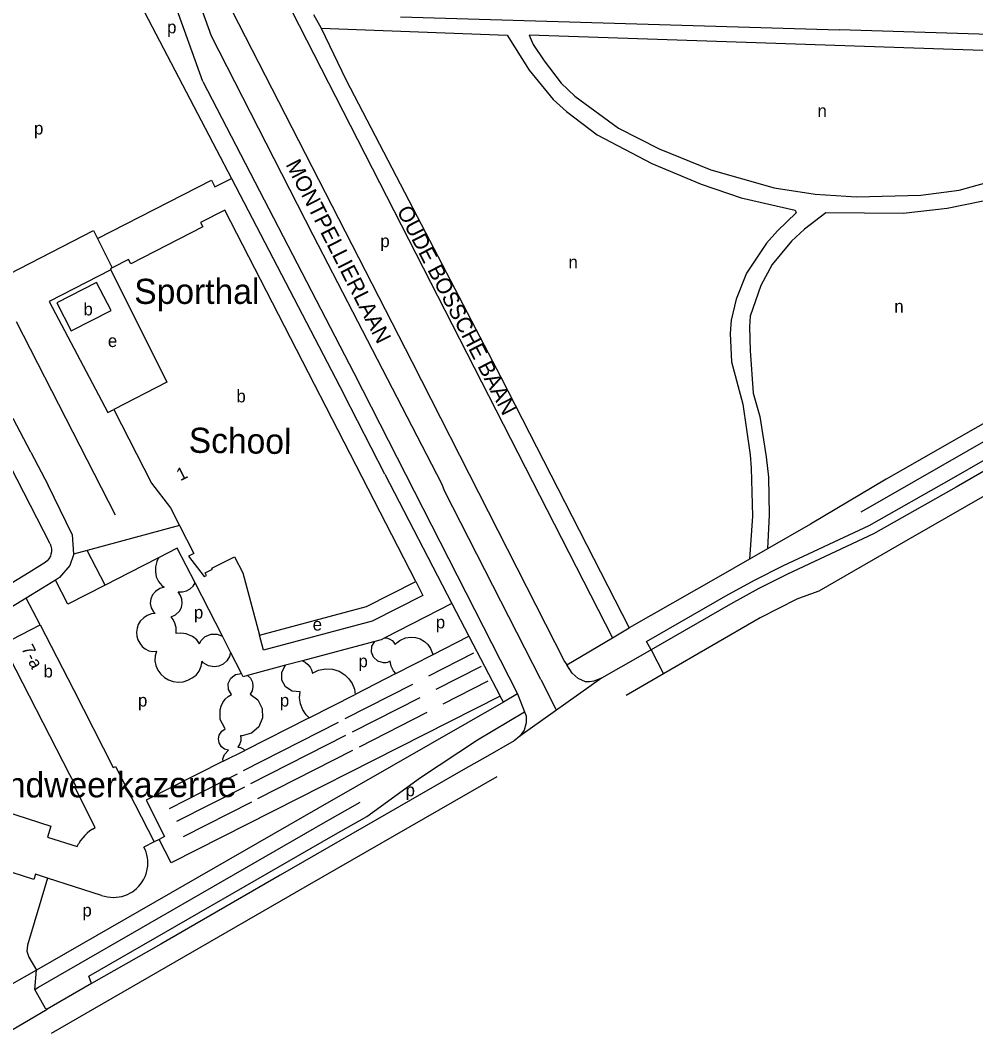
# Model space of a CAD drawing. Extents: x 157768 to 159790, y 387230 to 389604.
# Drawn here: x 159117.4 to 159421.7, y 387389.5 to 387713.2 of the extents above; entities that cross this region are included whole.
import ezdxf

# ---------------------------------------------------------------- set-up
doc = ezdxf.new("R2010")
doc.units = 0
for name, color, linetype in [('BLT_Basislijn', 7, 'Continuous'), ('BLT_Bebouwing', 7, 'Continuous'), ('BLT_Bebouwing_beschrifting', 7, 'Continuous'), ('BLT_Centroide', 7, 'Continuous'), ('BLT_Huisnummer', 7, 'Continuous'), ('BLT_Huisnummer_reeks', 7, 'Continuous'), ('BLT_Straatnaam', 7, 'Continuous'), ('BLT_Vlakafsluiter', 7, 'Continuous')]:
    doc.layers.add(name, color=color, linetype=linetype)

msp = doc.modelspace()

# ---------------------------------------------------------------- linework, layer by layer
at = {"layer": 'BLT_Basislijn'}
for p, q in [((159153.12, 387723.11), (159179.93, 387671.9)), ((159210.82, 387715.05), (159213.27, 387710.69)), ((159238.51, 387714.27), (159378.31, 387710.08)), ((159179.93, 387671.9), (159184.65, 387662.81)), ((159184.65, 387662.81), (159220.43, 387594.06)), ((159142, 387643.66), (159146.67, 387634.32)), ((159144.38, 387638.76), (159144.5, 387638.83)), ((159126.91, 387546.39), (159086.47, 387625.16)), ((159116.07, 387617.23), (159147.63, 387555.67)), ((159233.58, 387568.61), (159220.43, 387594.06)), ((159120.75, 387575.67), (159126.29, 387565.11)), ((159233.58, 387568.61), (159254.91, 387527.47)), ((159133.99, 387549.38), (159126.29, 387565.11)), ((159168.12, 387552.24), (159138.7, 387544.32)), ((159369.14, 387552.71), (159355.39, 387544.84)), ((159133.99, 387549.38), (159134.34, 387543.15)), ((159138.7, 387544.32), (159134.34, 387543.15)), ((159144.42, 387533.28), (159138.7, 387544.32)), ((159167.43, 387545.01), (159161.48, 387541.97)), ((159173.1, 387534.03), (159167.43, 387545.01)), ((159355.39, 387544.84), (159349.62, 387541.54)), ((159161.48, 387541.97), (159152.12, 387537.2)), ((159349.62, 387541.54), (159339.63, 387535.82)), ((159128.65, 387534.89), (159124.51, 387532.33)), ((159152.12, 387537.2), (159144.42, 387533.28)), ((159339.63, 387535.82), (159311.39, 387519.68)), ((159181.78, 387517.07), (159173.1, 387534.03)), ((159123.77, 387520.59), (159119.31, 387529.1)), ((159254.91, 387527.47), (159233.58, 387516.52)), ((159254.91, 387527.47), (159260.3, 387517.07)), ((159306.07, 387516.5), (159311.39, 387519.68)), ((159184.41, 387511.91), (159181.78, 387517.07)), ((159230.38, 387515.36), (159207.28, 387509.19)), ((159248.75, 387511.1), (159260.3, 387517.07)), ((159260.3, 387517.07), (159270.21, 387497.96)), ((159291.5, 387507.94), (159306.07, 387516.5)), ((159187.86, 387505.13), (159184.41, 387511.91)), ((159207.28, 387509.19), (159201.9, 387507.75)), ((159237.03, 387505.11), (159248.75, 387511.1)), ((159247.52, 387504.38), (159261.87, 387511.72)), ((159201.9, 387507.75), (159189.82, 387504.52)), ((159264.18, 387507.36), (159249.75, 387500.01)), ((159188.37, 387504.13), (159187.86, 387505.13)), ((159189.82, 387504.52), (159188.37, 387504.13)), ((159237.03, 387505.11), (159224.13, 387498.5)), ((159252.09, 387495.43), (159266.48, 387502.79)), ((159283.18, 387503.24), (159287.99, 387493.81)), ((159322.25, 387505.01), (159310.38, 387498.12)), ((159220.93, 387490.78), (159242.43, 387501.78)), ((159209.45, 387491.05), (159224.13, 387498.5)), ((159244.65, 387497.41), (159223.14, 387486.46)), ((159271.34, 387496), (159270.21, 387497.96)), ((159275.77, 387498.7), (159271.34, 387496)), ((159275.77, 387498.7), (159278.02, 387492.96)), ((159225.49, 387481.84), (159246.99, 387492.83)), ((159188.55, 387474.22), (159218.76, 387489.67)), ((159209.45, 387491.05), (159188.91, 387480.66)), ((159220.96, 387485.35), (159190.72, 387469.96)), ((159182.07, 387477.21), (159188.91, 387480.66)), ((159193.11, 387465.29), (159223.32, 387480.73)), ((159182.07, 387477.21), (159157.53, 387464.8)), ((159165, 387462.17), (159186.63, 387473.24)), ((159188.8, 387468.98), (159167.21, 387457.99)), ((159169.41, 387453.18), (159191.19, 387464.31)), ((159161.61, 387452.32), (159160.08, 387451.56)), ((159122.59, 387410.66), (159114.05, 387405.78)), ((159122.05, 387404.47), (159122.59, 387410.66)), ((159140.09, 387406.39), (159126, 387398.22))]:
    msp.add_line(p, q, dxfattribs=at)
for points in [[(159180.55, 387724.71), (159184.11, 387728.14), (159186.32, 387731.26), (159188.2, 387735.64), (159188.79, 387736.6), (159189.83, 387737.38), (159192.29, 387738.77), (159306.07, 387516.5)], [(159283.18, 387503.24), (159252.68, 387563.05), (159251.67, 387565.53), (159210.74, 387644.7), (159178.29, 387708.16), (159171.07, 387728.25)], [(159180.55, 387724.71), (159242.12, 387604.49), (159290.7, 387508.97), (159291.5, 387507.94)], [(159175.52, 387693.69), (159166.3, 387719.35)], [(159213.27, 387710.69), (159272.51, 387708.43), (159279.54, 387697.25), (159287.09, 387687.99), (159291.42, 387684.14), (159301.13, 387676.72), (159318.55, 387667.55), (159334.26, 387660.95), (159347.05, 387656.67), (159364.19, 387652.67), (159364.57, 387651.85), (159358.58, 387646.15), (159355.08, 387642.17), (159348.71, 387632.61), (159345.46, 387624.33), (159343.87, 387617.71), (159343.53, 387613.42), (159343.98, 387604.38), (159347.53, 387590.96), (159349.89, 387574.81), (159350.24, 387570.56), (159350.63, 387555.21), (159349.62, 387541.54)], [(159213.27, 387710.69), (159221.16, 387694.34), (159270.5, 387599.52), (159311.39, 387519.68)], [(159526.12, 387705.47), (159525.28, 387705.56), (159378.31, 387710.08)], [(159502.29, 387675.7), (159517.7, 387675.24), (159518.07, 387675.76), (159523.22, 387692.98), (159525.01, 387699.87), (159524.54, 387700.16), (159279.48, 387708.41), (159280.81, 387705.48), (159284.27, 387700.2), (159289.73, 387693.12), (159294.03, 387688.95), (159307.95, 387678.76), (159320.84, 387672.23), (159337.34, 387665.54), (159357.56, 387659.83), (159370.62, 387657.76), (159383.74, 387656.96), (159404.22, 387657.52), (159416.48, 387659.11), (159458.2, 387670.66), (159476.1, 387674.24), (159495.14, 387675.91), (159502.29, 387675.7)], [(159175.52, 387693.69), (159223.67, 387600.89), (159275.77, 387498.7)], [(159385.26, 387556.59), (159556.33, 387654.73), (159617.95, 387691)], [(159622.98, 387683.64), (159622.26, 387683.23), (159585.93, 387662.43), (159551.14, 387642.44), (159517.17, 387622.99), (159480.65, 387602.01), (159447.61, 387583.04), (159415.44, 387564.53), (159389.11, 387549.61), (159361.81, 387536.82), (159352.59, 387532.24), (159343.59, 387527.26), (159318.33, 387512.7)], [(159624.79, 387676.71), (159500, 387605.03), (159400.11, 387547.67), (159371.73, 387531.39), (159366.46, 387529.48)], [(159451.58, 387600.37), (159461.61, 387624.66), (159467.12, 387640.25), (159470.46, 387654.08), (159472.12, 387667.64), (159471.8, 387667.8), (159464.09, 387666.36), (159424.03, 387655.57), (159412.63, 387653.22), (159398.65, 387651.62), (159373.96, 387651.88), (159367.14, 387646.62), (159363.04, 387642.8), (159356.93, 387635.38), (159353.26, 387628.69), (159349.92, 387618.98), (159349.65, 387615.51), (159349.84, 387608.03), (159350.88, 387594.46), (159352.95, 387586.97), (159355, 387574.18), (159355.68, 387567.68), (159355.91, 387555.63), (159355.39, 387544.84)], [(159142, 387643.66), (159178.32, 387662.3), (159179.36, 387660.14), (159184.65, 387662.81)], [(159100.35, 387625.46), (159140.71, 387646.17), (159142, 387643.66)], [(159146.32, 387633.73), (159126.59, 387623.62), (159145.34, 387588.29), (159147.23, 387589.26)], [(159318.33, 387512.7), (159316.9, 387515.34), (159342.11, 387529.87), (159351.2, 387534.9), (159360.5, 387539.52), (159387.73, 387552.27), (159413.95, 387567.14), (159446.12, 387585.64), (159479.15, 387604.61), (159516.32, 387626.01)], [(159451.58, 387600.37), (159393.23, 387567.02), (159369.14, 387552.71)], [(159120.75, 387575.67), (159115.12, 387586.36)], [(159126.91, 387546.39), (159127.17, 387545.72), (159127.41, 387544.82), (159127.37, 387543.94), (159127.21, 387543.14), (159127.01, 387542.47), (159126.57, 387541.68), (159125.96, 387540.99), (159125.33, 387540.47), (159120.26, 387537.35), (159096.71, 387522.94), (159077.86, 387511.39)], [(159134.34, 387543.15), (159134.35, 387542.94), (159133.2, 387539.52), (159129.95, 387535.7), (159128.65, 387534.89)], [(159161.48, 387541.97), (159160.91, 387540.76), (159160.49, 387539.16), (159160.48, 387537.51), (159160.75, 387535.88), (159161.48, 387534.4), (159162.54, 387533.13), (159163.22, 387532.61), (159161.84, 387532.17), (159160.51, 387531.25), (159159.58, 387530.16), (159158.96, 387528.87), (159158.83, 387527.44), (159159.12, 387526.03), (159159.86, 387524.8), (159160.35, 387524.29), (159159.17, 387524.11), (159157.83, 387523.59), (159156.76, 387522.88), (159155.65, 387521.82), (159155.01, 387520.74), (159154.61, 387519.56), (159154.45, 387518.31), (159154.53, 387517.06), (159154.85, 387515.85), (159155.47, 387514.76), (159156.25, 387513.77), (159157.22, 387512.99), (159158.34, 387512.41), (159159.56, 387512.15), (159160.81, 387512.25), (159160.38, 387510.75), (159160.32, 387509.18), (159160.65, 387507.66), (159161.27, 387506.22), (159162.19, 387504.96), (159163.36, 387503.92), (159164.68, 387503.09), (159166.16, 387502.59), (159167.72, 387502.42), (159169.28, 387502.53), (159170.77, 387502.99), (159172.16, 387503.71), (159173.42, 387504.62), (159174.37, 387505.87), (159174.99, 387507.47), (159175.34, 387509.05)], [(159144.42, 387533.28), (159132.55, 387527.24), (159128.65, 387534.89)], [(159124.51, 387532.33), (159119.31, 387529.1)], [(159174.48, 387514.64), (159173.66, 387515.87), (159172.26, 387516.9), (159170.25, 387517.75), (159168.55, 387518), (159167.1, 387517.86), (159167.07, 387519.75), (159166.67, 387521.15), (159166.14, 387522.3), (159165.45, 387523.14), (159166.82, 387523.87), (159168.13, 387524.99), (159168.75, 387526.15), (159168.98, 387527.45), (159168.91, 387528.77), (159168.47, 387530.01), (159167.75, 387531.11), (159169.07, 387531.1), (159170.34, 387531.47), (159171.5, 387532.08), (159172.48, 387532.97), (159173.1, 387534.03)], [(159243.35, 387534.41), (159245.61, 387529.95), (159229.52, 387521.79), (159194.92, 387512.54), (159193.63, 387517.37)], [(159119.31, 387529.1), (159100, 387517.36), (159063.86, 387494.8)], [(159366.46, 387529.48), (159364.73, 387528.84), (159353.07, 387522.91), (159322.25, 387505.01)], [(159174.48, 387514.64), (159174.92, 387515.54), (159176.33, 387516.9), (159178.21, 387517.66), (159180.17, 387517.67), (159181.78, 387517.07)], [(159233.07, 387508.55), (159231.33, 387509.04), (159229.95, 387510.29), (159229.29, 387511.94), (159229.44, 387513.8), (159230.38, 387515.36)], [(159233.58, 387516.52), (159232.32, 387515.88), (159230.38, 387515.36)], [(159233.58, 387516.52), (159234.37, 387516.39), (159235.13, 387516.09), (159235.83, 387515.64), (159236.4, 387515.05), (159236.83, 387514.38)], [(159236.83, 387514.38), (159237.15, 387514.73), (159237.5, 387515.06), (159237.88, 387515.36), (159238.27, 387515.64), (159238.68, 387515.89)], [(159238.68, 387515.89), (159240.08, 387516.47), (159241.65, 387516.74), (159243.27, 387516.63), (159244.8, 387516.15), (159246.15, 387515.36), (159247.24, 387514.34), (159248.11, 387513.05), (159248.69, 387511.55), (159248.75, 387511.1)], [(159184.41, 387511.91), (159184.05, 387510.51), (159183.25, 387509.16), (159182.06, 387508.09), (159180.63, 387507.44), (159179.18, 387507.24)], [(159318.33, 387512.7), (159314.84, 387510.69), (159302.49, 387503.65)], [(159179.18, 387507.24), (159177.41, 387507.55), (159175.7, 387508.57), (159175.34, 387509.05)], [(159207.28, 387509.19), (159208.2, 387508.71), (159209.03, 387508.04), (159209.71, 387507.21), (159210.21, 387506.27), (159210.5, 387505.28)], [(159235.18, 387509.04), (159234.79, 387508.84), (159234.38, 387508.69), (159233.95, 387508.59), (159233.51, 387508.54), (159233.07, 387508.55)], [(159237.03, 387505.11), (159236.25, 387506.04), (159235.52, 387507.51), (159235.18, 387509.04)], [(159206.54, 387499.32), (159204.07, 387499.5), (159201.92, 387500.89), (159200.76, 387503.01), (159200.74, 387505.56), (159201.9, 387507.75)], [(159210.5, 387505.28), (159212.42, 387506.19), (159214.6, 387506.63), (159216.86, 387506.52), (159218.98, 387505.85), (159220.8, 387504.75)], [(159302.49, 387503.65), (159300.05, 387502.65), (159298.72, 387502.46), (159297.42, 387502.49), (159295.11, 387503.56), (159293.23, 387505.23), (159291.5, 387507.94)], [(159184.68, 387498.42), (159183.74, 387500.05), (159183.67, 387501.99), (159184.46, 387503.65), (159186.01, 387504.83), (159187.86, 387505.13)], [(159189.82, 387504.52), (159190.73, 387503.64), (159191.36, 387502.41), (159191.54, 387501), (159191.24, 387499.65), (159190.59, 387498.57)], [(159220.8, 387504.75), (159222.11, 387503.49), (159223.17, 387501.92), (159223.87, 387500.14), (159224.13, 387498.5)], [(159209.45, 387491.05), (159208.48, 387491.99), (159207.39, 387493.62), (159206.68, 387495.48), (159206.4, 387497.43), (159206.54, 387499.32)], [(159271.34, 387496), (159212.14, 387462.19), (159122.59, 387410.66)], [(159270.21, 387497.96), (159165.5, 387444.83), (159161.61, 387452.32)], [(159181.04, 387493.6), (159181.38, 387494.78), (159181.94, 387495.91), (159182.7, 387496.92), (159183.64, 387497.77), (159184.68, 387498.42)], [(159190.59, 387498.57), (159193.05, 387496.75), (159194.51, 387493.98), (159194.61, 387490.98), (159193.35, 387488.11), (159191.02, 387486.13)], [(159182.07, 387477.21), (159181.94, 387477.96), (159182.47, 387479.39), (159183.73, 387480.74), (159182.5, 387481), (159181.5, 387481.78), (159180.73, 387483.06), (159180.59, 387484.29), (159180.81, 387485.55), (159181.61, 387486.73), (159182.71, 387487.51), (159182.57, 387487.75), (159181.12, 387490.54), (159181.04, 387493.6)], [(159227.81, 387459.62), (159244.84, 387471.97), (159263.07, 387484.06), (159278.02, 387492.96)], [(159278.02, 387492.96), (159278.52, 387491.7), (159278.56, 387489.45), (159277.88, 387487.14), (159276.57, 387485.2)], [(159191.02, 387486.13), (159188.06, 387485.34), (159187.53, 387485.32), (159187.66, 387484.54), (159187.68, 387483.68), (159187.39, 387482.69), (159186.74, 387481.72), (159187.51, 387481.57), (159188.44, 387481.2), (159188.91, 387480.66)], [(159276.57, 387485.2), (159274.75, 387483.75), (159265.47, 387478.42), (159259.27, 387474.86), (159238.24, 387462.79), (159200.22, 387440.9), (159162.2, 387418.95), (159140.09, 387406.39)], [(159127.34, 387390.63), (159208.87, 387437.67), (159269.27, 387472.39)], [(159122.05, 387404.47), (159123.23, 387405.26), (159214.63, 387457.85), (159225.68, 387464.17)], [(159157.53, 387464.8), (159163.39, 387453.22), (159161.61, 387452.32)], [(159140.09, 387406.39), (159139.26, 387408.72), (159217.12, 387453.52), (159227.81, 387459.62)], [(159126.15, 387440), (159119.76, 387418.61), (159119.55, 387416.68), (159120.19, 387414.84), (159122.59, 387410.66)], [(159126, 387398.22), (159125.45, 387398.47), (159122.05, 387404.47)]]:
    msp.add_lwpolyline(points, dxfattribs=at)
at = {"layer": 'BLT_Bebouwing'}
for p, q in [((159160.08, 387451.56), (159156.81, 387449.82)), ((159143.31, 387434.46), (159126.15, 387440))]:
    msp.add_line(p, q, dxfattribs=at)
for points in [[(159243.35, 387534.41), (159182.57, 387652.74), (159174.86, 387648.79), (159175.59, 387647.37), (159152.63, 387635.58), (159151.89, 387637.01), (159146.67, 387634.32)], [(159146.67, 387634.32), (159146.16, 387634.06), (159146.32, 387633.73)], [(159146.32, 387633.73), (159164.15, 387597.92), (159147.23, 387589.26)], [(159147.23, 387589.26), (159159.26, 387565.77), (159165.25, 387557.85), (159168.12, 387552.24)], [(159168.12, 387552.24), (159172.67, 387543.33), (159170.99, 387542.46), (159176.01, 387536), (159176.69, 387536.35), (159176.27, 387537.17), (159178.6, 387538.37), (159178.45, 387538.65), (159185.63, 387542.33), (159188.29, 387537.18), (159193.63, 387517.37)], [(159193.63, 387517.37), (159227.73, 387526.48), (159243.35, 387534.41)], [(159140.45, 387455.62), (159141.31, 387456.07), (159134.76, 387468.9), (159135.19, 387469.13), (159133.26, 387472.86), (159111.91, 387514.53), (159123.77, 387520.59)], [(159123.77, 387520.59), (159134.33, 387500), (159147.04, 387475.2), (159147.75, 387475.56), (159160.08, 387451.56)], [(159126.15, 387440), (159122.26, 387441.26), (159121.71, 387439.54), (159118.49, 387440.58), (159100, 387446.5), (159095.44, 387447.96), (159089.62, 387459.3), (159100, 387464.61), (159100.81, 387465.03), (159127.19, 387456.56), (159126.14, 387453.03), (159135.59, 387450.06), (159136, 387450.93)], [(159140.45, 387455.62), (159139.59, 387455.01), (159138.77, 387454.33), (159138.01, 387453.59), (159137.3, 387452.79), (159136.66, 387451.95), (159136.08, 387451.05), (159136, 387450.93)], [(159157.88, 387442.87), (159158.01, 387443.76), (159158.07, 387444.67), (159158.05, 387445.57), (159157.95, 387446.47), (159157.77, 387447.36), (159157.52, 387448.23), (159157.18, 387449.07), (159156.81, 387449.82)], [(159153.73, 387436.08), (159154.45, 387436.68), (159155.12, 387437.35), (159155.73, 387438.07), (159156.27, 387438.84), (159156.75, 387439.65), (159157.16, 387440.51), (159157.49, 387441.39), (159157.75, 387442.29), (159157.88, 387442.87)], [(159143.31, 387434.46), (159144.26, 387434.18), (159145.22, 387433.98), (159146.19, 387433.87), (159147.05, 387433.83)], [(159147.05, 387433.83), (159147.98, 387433.86), (159148.89, 387433.97), (159149.8, 387434.15), (159150.68, 387434.42), (159151.54, 387434.76), (159152.36, 387435.17), (159153.15, 387435.66), (159153.73, 387436.08)]]:
    msp.add_lwpolyline(points, dxfattribs=at)
msp.add_lwpolyline([(159141.74, 387629.68), (159129.09, 387623.18), (159133.66, 387614.26), (159146.34, 387620.72)], close=True, dxfattribs=at)
at = {"layer": 'BLT_Vlakafsluiter'}
for p, q in [((159318.33, 387512.7), (159322.25, 387505.01)), ((159302.49, 387503.65), (159276.57, 387485.2)), ((159111.06, 387389.48), (159126, 387398.22))]:
    msp.add_line(p, q, dxfattribs=at)

# ---------------------------------------------------------------- texts
at = {"layer": 'BLT_Bebouwing_beschrifting'}
msp.add_text('Sporthal', height=8, dxfattribs=at).set_placement((159153.73, 387622.84))
for s, height, rotation, p in [('School', 8, 359.2537, (159171.04, 387575.45)), ('Brandweerkazerne', 7.9999, 0.1209, (159096.51, 387465.61))]:
    msp.add_text(s, height=height, rotation=rotation, dxfattribs=at).set_placement(p)
at = {"layer": 'BLT_Centroide'}
for s, p in [('p', (159164.19, 387709.02)), ('n', (159371.32, 387682.35)), ('p', (159121.81, 387676.78)), ('p', (159232.1, 387640.9)), ('n', (159292.01, 387634.16)), ('b', (159137.56, 387619.18)), ('n', (159395.78, 387620.08)), ('e', (159145.33, 387609.11)), ('b', (159186.26, 387591.49)), ('p', (159172.73, 387522.63)), ('e', (159210.56, 387518.81)), ('p', (159249.77, 387519.51)), ('p', (159225.14, 387507.13)), ('b', (159124.84, 387503.88)), ('p', (159154.92, 387494.61)), ('p', (159200.1, 387494.61)), ('p', (159240.14, 387466.05)), ('p', (159137.22, 387427.76))]:
    msp.add_text(s, height=4, dxfattribs=at).set_placement(p)
at = {"layer": 'BLT_Huisnummer'}
msp.add_text('1', height=4, rotation=26.6488, dxfattribs=at).set_placement((159168.42, 387566.37))
at = {"layer": 'BLT_Huisnummer_reeks'}
msp.add_text('7-a', height=4, rotation=297.0941, dxfattribs=at).set_placement((159117.69, 387513.12))
at = {"layer": 'BLT_Straatnaam'}
for s, rotation, p in [('MONTPELLIERLAAN', 297.1239, (159201.84, 387667.28)), ('OUDE BOSSCHE BAAN', 297.4456, (159237.22, 387652.51))]:
    msp.add_text(s, height=5, rotation=rotation, dxfattribs=at).set_placement(p)

doc.saveas('drawing.dxf')
